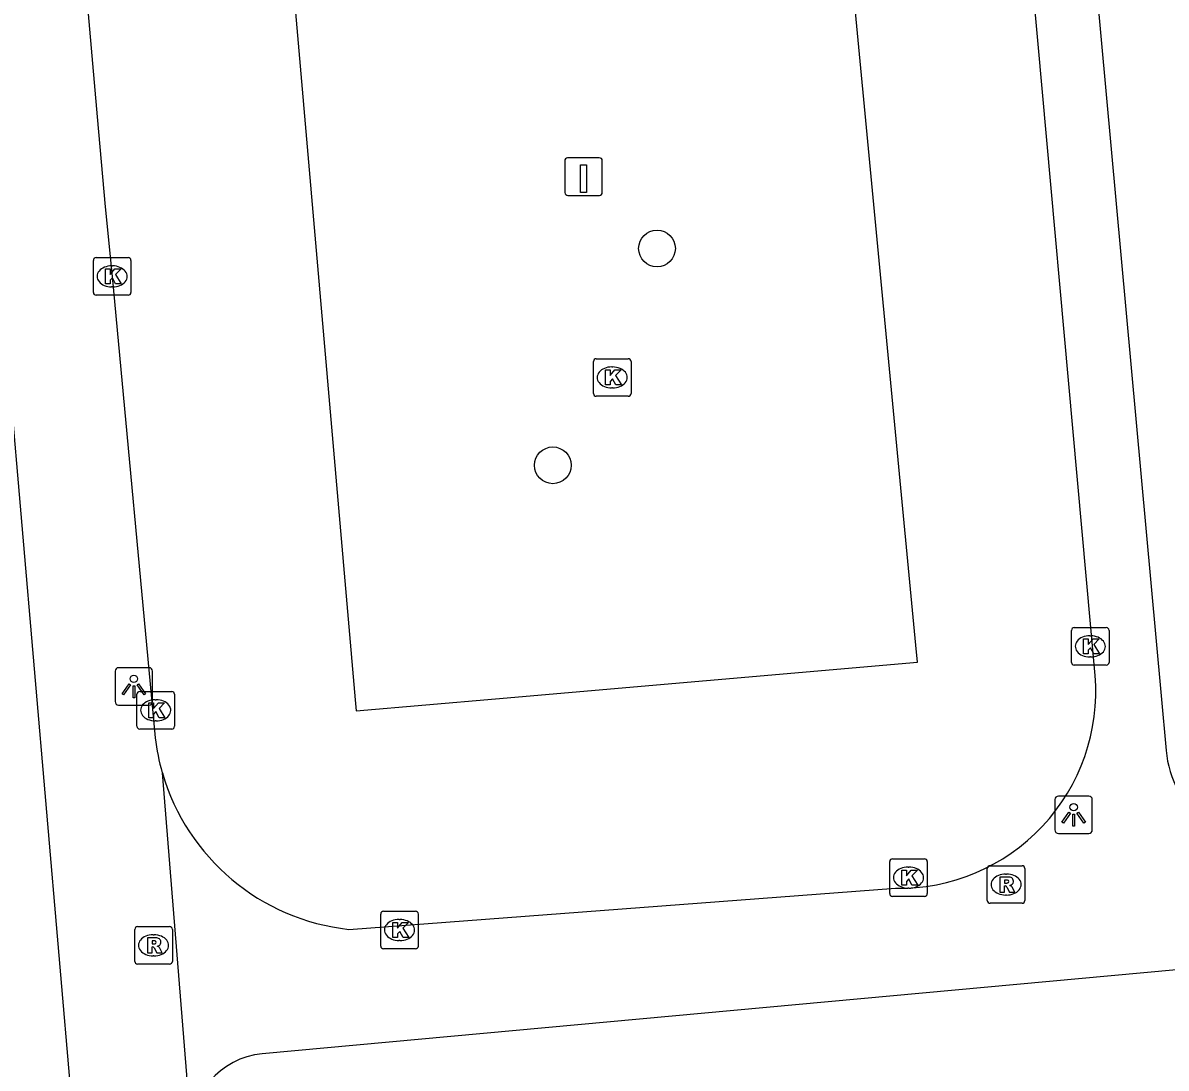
# Model space of a CAD drawing. Extents: x 160557 to 161245, y 385330 to 386505.
# Drawn here: x 160919.04 to 160949.48, y 385504.63 to 385532.47 of the extents above; entities that cross this region are included whole.
import ezdxf

# ---------------------------------------------------------------- set-up
doc = ezdxf.new("R2010")
doc.units = 0
for name, color, linetype in [('IMGEO_Boom', 7, 'Continuous'), ('IMGEO_Kolk', 7, 'Continuous'), ('IMGEO_Laadpaal', 7, 'Continuous'), ('IMGEO_Lichtpunt', 7, 'Continuous'), ('IMGEO_Rijbaan_lokaal_open', 7, 'Continuous'), ('IMGEO_Rioolput', 7, 'Continuous'), ('IMGEO_Voetpad_open', 7, 'Continuous')]:
    doc.layers.add(name, color=color, linetype=linetype)

msp = doc.modelspace()

# ---------------------------------------------------------------- linework, layer by layer
at = {"layer": 'IMGEO_Boom'}
for centre in [(160935.924, 385526.463), (160933.15, 385520.688)]:
    msp.add_circle(centre, 0.489, dxfattribs=at)
at = {"layer": 'IMGEO_Kolk'}
for p, q in [((160920.914, 385525.293), (160920.914, 385526.145)), ((160920.989, 385526.219), (160921.841, 385526.219)), ((160921.402, 385525.999), (160921.427, 385525.999)), ((160921.915, 385526.145), (160921.915, 385525.293)), ((160921.425, 385525.439), (160921.4, 385525.439)), ((160921.841, 385525.219), (160920.989, 385525.219)), ((160934.306, 385523.527), (160935.158, 385523.527)), ((160934.231, 385522.601), (160934.231, 385523.453)), ((160934.719, 385523.307), (160934.744, 385523.307)), ((160935.232, 385523.453), (160935.232, 385522.601)), ((160934.742, 385522.747), (160934.717, 385522.747)), ((160935.158, 385522.527), (160934.306, 385522.527)), ((160946.961, 385515.44), (160946.961, 385516.292)), ((160947.036, 385516.366), (160947.888, 385516.366)), ((160947.962, 385516.292), (160947.962, 385515.44)), ((160947.449, 385516.146), (160947.474, 385516.146)), ((160947.472, 385515.586), (160947.447, 385515.586)), ((160947.888, 385515.366), (160947.036, 385515.366)), ((160922.074, 385513.738), (160922.074, 385514.59)), ((160922.149, 385514.664), (160923.001, 385514.664)), ((160922.562, 385514.444), (160922.587, 385514.444)), ((160923.075, 385514.59), (160923.075, 385513.738)), ((160922.585, 385513.884), (160922.56, 385513.884)), ((160923.001, 385513.664), (160922.149, 385513.664)), ((160942.121, 385509.282), (160942.121, 385510.134)), ((160942.196, 385510.208), (160943.048, 385510.208)), ((160943.122, 385510.134), (160943.122, 385509.282)), ((160942.609, 385509.988), (160942.634, 385509.988)), ((160943.048, 385509.208), (160942.196, 385509.208)), ((160942.632, 385509.428), (160942.607, 385509.428)), ((160928.567, 385507.886), (160928.567, 385508.738)), ((160928.642, 385508.812), (160929.494, 385508.812)), ((160929.055, 385508.592), (160929.08, 385508.592)), ((160929.568, 385508.738), (160929.568, 385507.886)), ((160929.078, 385508.032), (160929.053, 385508.032)), ((160929.494, 385507.812), (160928.642, 385507.812))]:
    msp.add_line(p, q, dxfattribs=at)
for points in [[(160920.914, 385525.293), (160920.914, 385526.145)], [(160920.989, 385526.219), (160921.841, 385526.219)], [(160921.915, 385526.145), (160921.915, 385525.293)], [(160921.235, 385525.919), (160921.358, 385525.919), (160921.358, 385525.768), (160921.488, 385525.919), (160921.652, 385525.919), (160921.506, 385525.768), (160921.659, 385525.519), (160921.507, 385525.519), (160921.422, 385525.683), (160921.358, 385525.616), (160921.358, 385525.519), (160921.235, 385525.519), (160921.235, 385525.919)], [(160921.841, 385525.219), (160920.989, 385525.219)], [(160934.306, 385523.527), (160935.158, 385523.527)], [(160934.231, 385522.601), (160934.231, 385523.453)], [(160934.552, 385523.227), (160934.675, 385523.227), (160934.675, 385523.076), (160934.805, 385523.227), (160934.969, 385523.227), (160934.823, 385523.076), (160934.976, 385522.827), (160934.824, 385522.827), (160934.739, 385522.991), (160934.675, 385522.924), (160934.675, 385522.827), (160934.552, 385522.827), (160934.552, 385523.227)], [(160935.232, 385523.453), (160935.232, 385522.601)], [(160935.158, 385522.527), (160934.306, 385522.527)], [(160946.961, 385515.44), (160946.961, 385516.292)], [(160947.036, 385516.366), (160947.888, 385516.366)], [(160947.962, 385516.292), (160947.962, 385515.44)], [(160947.282, 385516.066), (160947.405, 385516.066), (160947.405, 385515.915), (160947.535, 385516.066), (160947.699, 385516.066), (160947.553, 385515.915), (160947.706, 385515.666), (160947.554, 385515.666), (160947.469, 385515.83), (160947.405, 385515.763), (160947.405, 385515.666), (160947.282, 385515.666), (160947.282, 385516.066)], [(160947.888, 385515.366), (160947.036, 385515.366)], [(160922.074, 385513.738), (160922.074, 385514.59)], [(160922.149, 385514.664), (160923.001, 385514.664)], [(160922.395, 385514.364), (160922.518, 385514.364), (160922.518, 385514.213), (160922.648, 385514.364), (160922.812, 385514.364), (160922.666, 385514.213), (160922.819, 385513.964), (160922.667, 385513.964), (160922.582, 385514.128), (160922.518, 385514.061), (160922.518, 385513.964), (160922.395, 385513.964), (160922.395, 385514.364)], [(160923.075, 385514.59), (160923.075, 385513.738)], [(160923.001, 385513.664), (160922.149, 385513.664)], [(160942.121, 385509.282), (160942.121, 385510.134)], [(160942.196, 385510.208), (160943.048, 385510.208)], [(160943.122, 385510.134), (160943.122, 385509.282)], [(160942.442, 385509.908), (160942.565, 385509.908), (160942.565, 385509.757), (160942.695, 385509.908), (160942.859, 385509.908), (160942.713, 385509.757), (160942.866, 385509.508), (160942.714, 385509.508), (160942.629, 385509.672), (160942.565, 385509.605), (160942.565, 385509.508), (160942.442, 385509.508), (160942.442, 385509.908)], [(160943.048, 385509.208), (160942.196, 385509.208)], [(160928.567, 385507.886), (160928.567, 385508.738)], [(160928.642, 385508.812), (160929.494, 385508.812)], [(160929.568, 385508.738), (160929.568, 385507.886)], [(160928.888, 385508.512), (160929.011, 385508.512), (160929.011, 385508.361), (160929.141, 385508.512), (160929.305, 385508.512), (160929.159, 385508.361), (160929.312, 385508.112), (160929.16, 385508.112), (160929.075, 385508.276), (160929.011, 385508.209), (160929.011, 385508.112), (160928.888, 385508.112), (160928.888, 385508.512)], [(160929.494, 385507.812), (160928.642, 385507.812)]]:
    msp.add_lwpolyline(points, dxfattribs=at)
for centre, start, end in [((160920.991, 385526.143), 91.552, 178.448), ((160920.991, 385526.143), 91.552, 178.448), ((160921.839, 385526.143), 1.552, 88.448), ((160921.839, 385526.143), 1.552, 88.448), ((160920.991, 385525.295), 181.552, 268.448), ((160920.991, 385525.295), 181.552, 268.448), ((160921.839, 385525.295), 271.552, 358.448), ((160921.839, 385525.295), 271.552, 358.448), ((160934.308, 385523.451), 91.552, 178.448), ((160934.308, 385523.451), 91.552, 178.448), ((160935.156, 385523.451), 1.552, 88.448), ((160935.156, 385523.451), 1.552, 88.448), ((160934.308, 385522.603), 181.552, 268.448), ((160934.308, 385522.603), 181.552, 268.448), ((160935.156, 385522.603), 271.552, 358.448), ((160935.156, 385522.603), 271.552, 358.448), ((160947.038, 385516.29), 91.552, 178.448), ((160947.038, 385516.29), 91.552, 178.448), ((160947.886, 385516.29), 1.552, 88.448), ((160947.886, 385516.29), 1.552, 88.448), ((160947.038, 385515.442), 181.552, 268.448), ((160947.038, 385515.442), 181.552, 268.448), ((160947.886, 385515.442), 271.552, 358.448), ((160947.886, 385515.442), 271.552, 358.448), ((160922.151, 385514.588), 91.552, 178.448), ((160922.151, 385514.588), 91.552, 178.448), ((160922.999, 385514.588), 1.552, 88.448), ((160922.999, 385514.588), 1.552, 88.448), ((160922.151, 385513.74), 181.552, 268.448), ((160922.151, 385513.74), 181.552, 268.448), ((160922.999, 385513.74), 271.552, 358.448), ((160922.999, 385513.74), 271.552, 358.448), ((160942.198, 385510.132), 91.552, 178.448), ((160942.198, 385510.132), 91.552, 178.448), ((160943.046, 385510.132), 1.552, 88.448), ((160943.046, 385510.132), 1.552, 88.448), ((160942.198, 385509.284), 181.552, 268.448), ((160942.198, 385509.284), 181.552, 268.448), ((160943.046, 385509.284), 271.552, 358.448), ((160943.046, 385509.284), 271.552, 358.448), ((160928.644, 385508.736), 91.552, 178.448), ((160928.644, 385508.736), 91.552, 178.448), ((160929.492, 385508.736), 1.552, 88.448), ((160929.492, 385508.736), 1.552, 88.448), ((160928.644, 385507.888), 181.552, 268.448), ((160928.644, 385507.888), 181.552, 268.448), ((160929.492, 385507.888), 271.552, 358.448), ((160929.492, 385507.888), 271.552, 358.448)]:
    msp.add_arc(centre, 0.0765, start, end, dxfattribs=at)
for centre, major_axis, ratio, start_param, end_param in [((160921.401, 385525.719), (-0.387, 0.002), 0.722429, 4.712389, 7.853982), ((160921.426, 385525.719), (-0.39, 0.002), 0.717154, 1.570796, 4.712389), ((160934.718, 385523.027), (-0.387, 0.002), 0.722429, 4.712389, 7.853982), ((160934.743, 385523.027), (-0.39, 0.002), 0.717154, 1.570796, 4.712389), ((160947.448, 385515.866), (-0.387, 0.002), 0.722429, 4.712389, 7.853982), ((160947.473, 385515.866), (-0.39, 0.002), 0.717154, 1.570796, 4.712389), ((160922.561, 385514.164), (-0.387, 0.002), 0.722429, 4.712389, 7.853982), ((160922.586, 385514.164), (-0.39, 0.002), 0.717154, 1.570796, 4.712389), ((160942.608, 385509.708), (-0.387, 0.002), 0.722429, 4.712389, 7.853982), ((160942.633, 385509.708), (-0.39, 0.002), 0.717154, 1.570796, 4.712389), ((160929.054, 385508.312), (-0.387, 0.002), 0.722429, 4.712389, 7.853982), ((160929.079, 385508.312), (-0.39, 0.002), 0.717154, 1.570796, 4.712389)]:
    msp.add_ellipse(centre, major_axis=major_axis, ratio=ratio, start_param=start_param, end_param=end_param, dxfattribs=at)
at = {"layer": 'IMGEO_Laadpaal'}
for p, q in [((160933.468, 385528.792), (160933.468, 385527.951)), ((160933.468, 385528.792), (160933.468, 385527.951)), ((160934.384, 385528.876), (160933.543, 385528.876)), ((160934.384, 385528.876), (160933.543, 385528.876)), ((160934.468, 385527.96), (160934.468, 385528.801)), ((160934.468, 385527.96), (160934.468, 385528.801)), ((160933.552, 385527.876), (160934.393, 385527.876)), ((160933.552, 385527.876), (160934.393, 385527.876))]:
    msp.add_line(p, q, dxfattribs=at)
msp.add_lwpolyline([(160933.883, 385528.689), (160934.043, 385528.689), (160934.043, 385527.956), (160933.883, 385527.956), (160933.883, 385528.689)], dxfattribs=at)
for centre, start, end in [((160933.546, 385528.798), 92.4484, 184.2845), ((160933.546, 385528.798), 92.4484, 184.2845), ((160934.39, 385528.798), 2.4484, 94.2845), ((160934.39, 385528.798), 2.4484, 94.2845), ((160933.546, 385527.954), 182.4484, 274.2845), ((160933.546, 385527.954), 182.4484, 274.2845), ((160934.39, 385527.954), 272.4484, 4.2845), ((160934.39, 385527.954), 272.4484, 4.2845)]:
    msp.add_arc(centre, 0.0779, start, end, dxfattribs=at)
at = {"layer": 'IMGEO_Lichtpunt'}
for p, q in [((160922.396, 385515.298), (160921.588, 385515.298)), ((160922.396, 385515.298), (160921.588, 385515.298)), ((160921.494, 385515.203), (160921.494, 385514.396)), ((160921.494, 385515.203), (160921.494, 385514.396)), ((160922.49, 385514.396), (160922.49, 385515.203)), ((160922.49, 385514.396), (160922.49, 385515.203)), ((160921.588, 385514.302), (160922.396, 385514.302)), ((160921.588, 385514.302), (160922.396, 385514.302)), ((160946.52, 385511.785), (160946.52, 385510.978)), ((160946.52, 385511.785), (160946.52, 385510.978)), ((160947.422, 385511.88), (160946.614, 385511.88)), ((160947.422, 385511.88), (160946.614, 385511.88)), ((160947.516, 385510.978), (160947.516, 385511.785)), ((160947.516, 385510.978), (160947.516, 385511.785)), ((160946.614, 385510.884), (160947.422, 385510.884)), ((160946.614, 385510.884), (160947.422, 385510.884))]:
    msp.add_line(p, q, dxfattribs=at)
for points in [[(160921.868, 385514.867), (160921.907, 385514.839), (160921.719, 385514.577), (160921.681, 385514.604), (160921.868, 385514.867)], [(160921.97, 385514.819), (160922.017, 385514.819), (160922.017, 385514.497), (160921.97, 385514.497), (160921.97, 385514.819)], [(160922.08, 385514.839), (160922.118, 385514.866), (160922.305, 385514.604), (160922.266, 385514.576), (160922.08, 385514.839)], [(160946.894, 385511.449), (160946.933, 385511.421), (160946.745, 385511.159), (160946.707, 385511.186), (160946.894, 385511.449)], [(160946.996, 385511.401), (160947.043, 385511.401), (160947.043, 385511.079), (160946.996, 385511.079), (160946.996, 385511.401)], [(160947.106, 385511.421), (160947.144, 385511.448), (160947.331, 385511.186), (160947.292, 385511.158), (160947.106, 385511.421)]]:
    msp.add_lwpolyline(points, dxfattribs=at)
for centre in [(160921.993, 385515.001), (160947.019, 385511.583)]:
    msp.add_circle(centre, 0.0994, dxfattribs=at)
for centre, start, end in [((160921.588, 385515.203), 90, 180), ((160921.588, 385515.203), 90, 180), ((160922.396, 385515.203), 0, 90), ((160922.396, 385515.203), 0, 90), ((160921.588, 385514.396), 180, 270), ((160921.588, 385514.396), 180, 270), ((160922.396, 385514.396), 270, 0), ((160922.396, 385514.396), 270, 360), ((160946.614, 385511.785), 90, 180), ((160946.614, 385511.785), 90, 180), ((160947.422, 385511.785), 0, 90), ((160947.422, 385511.785), 0, 90), ((160946.614, 385510.978), 180, 270), ((160946.614, 385510.978), 180, 270), ((160947.422, 385510.978), 270, 0), ((160947.422, 385510.978), 270, 360)]:
    msp.add_arc(centre, 0.0946, start, end, dxfattribs=at)
at = {"layer": 'IMGEO_Rijbaan_lokaal_open'}
for points in [[(160947.591, 385515.094), (160945.594, 385537.223), (160944.665, 385548.101), (160944.427, 385549.261)], [(160925.125, 385546.261), (160927.89, 385514.441), (160927.915, 385514.15), (160931.624, 385514.473), (160942.859, 385515.449), (160942.818, 385515.898), (160939.987, 385545.616), (160939.764, 385547.773), (160925.125, 385546.261)], [(160920.088, 385540.64), (160921.02, 385529.968), (160921.23, 385527.569), (160921.415, 385525.719), (160922.559, 385513.431)], [(160927.714, 385508.329), (160942.271, 385509.423)]]:
    msp.add_lwpolyline(points, dxfattribs=at)
for centre, radius, start, end in [((160942.367, 385514.664), 5.242, 268.9502, 4.708), ((160928.445, 385514.149), 5.93, 186.9543, 196.206), ((160928.355, 385514.132), 5.838, 196.2943, 263.6982)]:
    msp.add_arc(centre, radius, start, end, dxfattribs=at)
at = {"layer": 'IMGEO_Rioolput'}
for p, q in [((160944.719, 385509.098), (160944.719, 385509.95)), ((160944.794, 385510.024), (160945.646, 385510.024)), ((160945.207, 385509.804), (160945.232, 385509.804)), ((160945.72, 385509.95), (160945.72, 385509.098)), ((160945.23, 385509.244), (160945.205, 385509.244)), ((160945.646, 385509.024), (160944.794, 385509.024)), ((160922.017, 385507.478), (160922.017, 385508.33)), ((160922.092, 385508.404), (160922.944, 385508.404)), ((160923.018, 385508.33), (160923.018, 385507.478)), ((160922.505, 385508.184), (160922.53, 385508.184)), ((160922.944, 385507.404), (160922.092, 385507.404)), ((160922.528, 385507.624), (160922.503, 385507.624))]:
    msp.add_line(p, q, dxfattribs=at)
for points in [[(160944.719, 385509.098), (160944.719, 385509.95)], [(160944.794, 385510.024), (160945.646, 385510.024)], [(160945.72, 385509.95), (160945.72, 385509.098)], [(160945.308, 385509.722), (160945.056, 385509.724), (160945.056, 385509.324)], [(160945.234, 385509.643), (160945.18, 385509.643), (160945.18, 385509.562)], [(160945.18, 385509.562), (160945.232, 385509.562)], [(160945.056, 385509.324), (160945.18, 385509.324), (160945.18, 385509.486), (160945.191, 385509.486)], [(160945.238, 385509.457), (160945.309, 385509.324), (160945.449, 385509.324), (160945.384, 385509.45)], [(160945.646, 385509.024), (160944.794, 385509.024)], [(160922.017, 385507.478), (160922.017, 385508.33)], [(160922.092, 385508.404), (160922.944, 385508.404)], [(160923.018, 385508.33), (160923.018, 385507.478)], [(160922.606, 385508.102), (160922.354, 385508.104), (160922.354, 385507.704)], [(160922.532, 385508.023), (160922.478, 385508.023), (160922.478, 385507.942)], [(160922.354, 385507.704), (160922.478, 385507.704), (160922.478, 385507.866), (160922.489, 385507.866)], [(160922.478, 385507.942), (160922.53, 385507.942)], [(160922.536, 385507.837), (160922.607, 385507.704), (160922.747, 385507.704), (160922.682, 385507.83)], [(160922.944, 385507.404), (160922.092, 385507.404)]]:
    msp.add_lwpolyline(points, dxfattribs=at)
for centre, radius, start, end in [((160944.796, 385509.948), 0.0765, 91.552, 178.448), ((160944.796, 385509.948), 0.0765, 91.552, 178.448), ((160945.644, 385509.948), 0.0765, 1.552, 88.448), ((160945.644, 385509.948), 0.0765, 1.552, 88.448), ((160945.216, 385509.751), 0.19, 274.7715, 282.9687), ((160945.24, 385509.547), 0.0964, 77.0061, 93.1865), ((160945.254, 385509.604), 0.0378, 276.6634, 79.6772), ((160945.307, 385509.612), 0.109, 350.3612, 89.416), ((160945.305, 385509.612), 0.112, 277.5842, 350.9817), ((160945.289, 385509.397), 0.108, 29.5134, 73.7905), ((160945.19, 385509.433), 0.0533, 26.0293, 88.6989), ((160944.796, 385509.1), 0.0765, 181.552, 268.448), ((160944.796, 385509.1), 0.0765, 181.552, 268.448), ((160945.644, 385509.1), 0.0765, 271.552, 358.448), ((160945.644, 385509.1), 0.0765, 271.552, 358.448), ((160922.094, 385508.328), 0.0765, 91.552, 178.448), ((160922.094, 385508.328), 0.0765, 91.552, 178.448), ((160922.942, 385508.328), 0.0765, 1.552, 88.448), ((160922.942, 385508.328), 0.0765, 1.552, 88.448), ((160922.538, 385507.927), 0.0964, 77.0061, 93.1865), ((160922.552, 385507.984), 0.0378, 276.6634, 79.6772), ((160922.605, 385507.992), 0.109, 350.3612, 89.416), ((160922.603, 385507.992), 0.112, 277.5842, 350.9817), ((160922.488, 385507.813), 0.0533, 26.0293, 88.6989), ((160922.514, 385508.131), 0.19, 274.7715, 282.9687), ((160922.587, 385507.777), 0.108, 29.5134, 73.7905), ((160922.094, 385507.48), 0.0765, 181.552, 268.448), ((160922.094, 385507.48), 0.0765, 181.552, 268.448), ((160922.942, 385507.48), 0.0765, 271.552, 358.448), ((160922.942, 385507.48), 0.0765, 271.552, 358.448)]:
    msp.add_arc(centre, radius, start, end, dxfattribs=at)
for centre, major_axis, ratio, start_param, end_param in [((160945.206, 385509.524), (-0.387, 0.002), 0.722429, 4.712389, 7.853982), ((160945.231, 385509.524), (-0.39, 0.002), 0.717154, 1.570796, 4.712389), ((160922.504, 385507.904), (-0.387, 0.002), 0.722429, 4.712389, 7.853982), ((160922.529, 385507.904), (-0.39, 0.002), 0.717154, 1.570796, 4.712389)]:
    msp.add_ellipse(centre, major_axis=major_axis, ratio=ratio, start_param=start_param, end_param=end_param, dxfattribs=at)
at = {"layer": 'IMGEO_Voetpad_open'}
for points in [[(160946.016, 385551.048), (160949.482, 385513.094)], [(160922.169, 385482.49), (160920.66, 385500), (160917.04, 385541.995)], [(160923.539, 385502.802), (160922.751, 385512.494)], [(160971.5, 385509.25), (160925.409, 385505.018)]]:
    msp.add_lwpolyline(points, dxfattribs=at)
for centre, radius, start, end in [((160952.348, 385513.36), 2.879, 185.2998, 275.4131), ((160925.613, 385502.949), 2.079, 95.621, 184.0595)]:
    msp.add_arc(centre, radius, start, end, dxfattribs=at)

doc.saveas('drawing.dxf')
